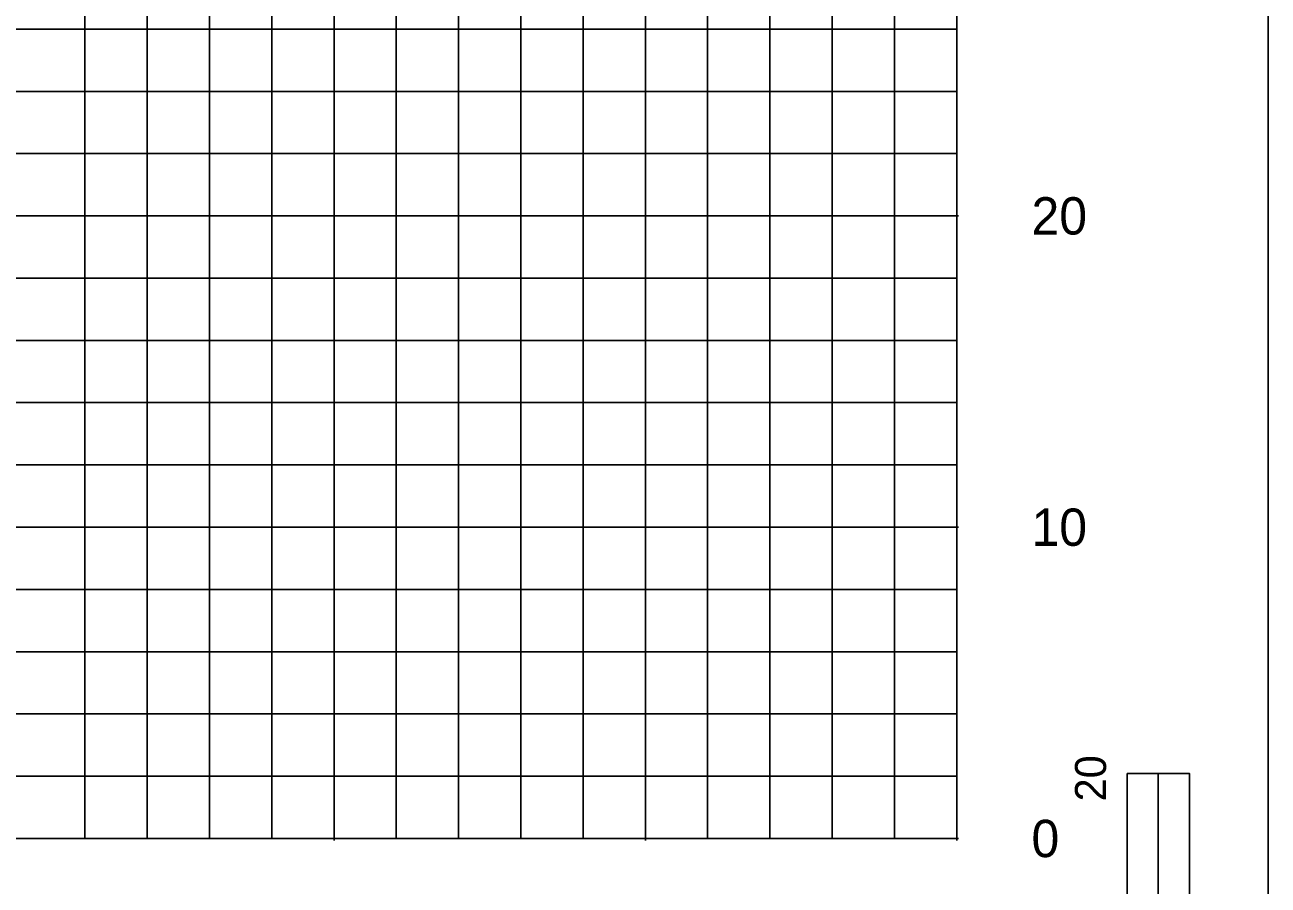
# Model space of a CAD drawing. Extents: x 2193008 to 2198143, y 1236112 to 1237864.
# Drawn here: x 2194647.76 to 2194687.69, y 1237161.61 to 1237189.24 of the extents above; entities that cross this region are included whole.
import ezdxf

# ---------------------------------------------------------------- set-up
doc = ezdxf.new("R2010")
doc.units = 0
for name, color, linetype in [('3', 7, 'Continuous'), ('31', 7, 'Continuous'), ('60', 7, 'Continuous'), ('Level 1', 7, 'Continuous'), ('M-ROADS', 7, 'Continuous')]:
    doc.layers.add(name, color=color, linetype=linetype)

msp = doc.modelspace()

# ---------------------------------------------------------------- linework, layer by layer
at = {"layer": '3'}
msp.add_line((2194687.688, 1237133.046), (2194687.688, 1237228.046), dxfattribs=at)
at = {"layer": '60'}
for p, q in [((2194677.688, 1237163.106), (2194677.688, 1237223.106)), ((2194677.748, 1237183.106), (2194677.688, 1237183.106)), ((2194677.748, 1237173.106), (2194677.688, 1237173.106)), ((2194547.688, 1237163.106), (2194677.688, 1237163.106)), ((2194657.688, 1237163.046), (2194657.688, 1237163.106)), ((2194667.688, 1237163.046), (2194667.688, 1237163.106)), ((2194677.688, 1237163.046), (2194677.688, 1237163.106)), ((2194677.748, 1237163.106), (2194677.688, 1237163.106))]:
    msp.add_line(p, q, dxfattribs=at)
at = {"layer": 'Level 1'}
for p, q in [((2194683.16, 1237165.195), (2194683.16, 1237135.195)), ((2194685.16, 1237165.195), (2194683.16, 1237165.195)), ((2194683.16, 1237165.195), (2194683.16, 1237135.195)), ((2194685.16, 1237165.195), (2194683.16, 1237165.195)), ((2194685.16, 1237165.195), (2194685.16, 1237155.195)), ((2194685.16, 1237165.195), (2194685.16, 1237135.195)), ((2194685.16, 1237165.195), (2194685.16, 1237155.195)), ((2194685.16, 1237165.195), (2194685.16, 1237135.195))]:
    msp.add_line(p, q, dxfattribs=at)
msp.add_lwpolyline([(2194684.16, 1237155.195), (2194684.16, 1237165.195), (2194685.16, 1237165.195), (2194685.16, 1237155.195)], close=True, dxfattribs=at)
msp.add_lwpolyline([(2194684.16, 1237155.195), (2194684.16, 1237165.195), (2194685.16, 1237165.195), (2194685.16, 1237155.195)], close=True, dxfattribs=at)
at = {"layer": 'M-ROADS'}
for p, q in [((2194649.688, 1237163.106), (2194649.688, 1237223.106)), ((2194651.688, 1237163.106), (2194651.688, 1237223.106)), ((2194653.688, 1237163.106), (2194653.688, 1237223.106)), ((2194655.688, 1237163.106), (2194655.688, 1237223.106)), ((2194657.688, 1237163.106), (2194657.688, 1237223.106)), ((2194659.688, 1237163.106), (2194659.688, 1237223.106)), ((2194661.688, 1237163.106), (2194661.688, 1237223.106)), ((2194663.688, 1237163.106), (2194663.688, 1237223.106)), ((2194665.688, 1237163.106), (2194665.688, 1237223.106)), ((2194667.688, 1237163.106), (2194667.688, 1237223.106)), ((2194669.688, 1237163.106), (2194669.688, 1237223.106)), ((2194671.688, 1237163.106), (2194671.688, 1237223.106)), ((2194673.688, 1237163.106), (2194673.688, 1237223.106)), ((2194675.688, 1237163.106), (2194675.688, 1237223.106)), ((2194677.688, 1237163.106), (2194677.688, 1237223.106)), ((2194547.688, 1237189.106), (2194677.688, 1237189.106)), ((2194547.688, 1237187.106), (2194677.688, 1237187.106)), ((2194547.688, 1237185.106), (2194677.688, 1237185.106)), ((2194547.688, 1237183.106), (2194677.688, 1237183.106)), ((2194547.688, 1237181.106), (2194677.688, 1237181.106)), ((2194547.688, 1237179.106), (2194677.688, 1237179.106)), ((2194547.688, 1237177.106), (2194677.688, 1237177.106)), ((2194547.688, 1237175.106), (2194677.688, 1237175.106)), ((2194547.688, 1237173.106), (2194677.688, 1237173.106)), ((2194547.688, 1237171.106), (2194677.688, 1237171.106)), ((2194547.688, 1237169.106), (2194677.688, 1237169.106)), ((2194547.688, 1237167.106), (2194677.688, 1237167.106)), ((2194547.688, 1237165.106), (2194677.688, 1237165.106)), ((2194547.688, 1237163.106), (2194677.688, 1237163.106))]:
    msp.add_line(p, q, dxfattribs=at)

# ---------------------------------------------------------------- texts
at = {"layer": '31'}
for s, p in [('20', (2194680.088, 1237182.506)), ('10', (2194680.088, 1237172.506)), ('0', (2194680.088, 1237162.506))]:
    msp.add_text(s, height=1.2, dxfattribs=at).set_placement(p)
at = {"layer": 'Level 1'}
msp.add_text('20', height=0.9991, rotation=90.0572, dxfattribs=at).set_placement((2194682.485, 1237164.295))
msp.add_text('20', height=0.9991, rotation=90.0572, dxfattribs=at).set_placement((2194682.485, 1237164.295))

doc.saveas('drawing.dxf')
